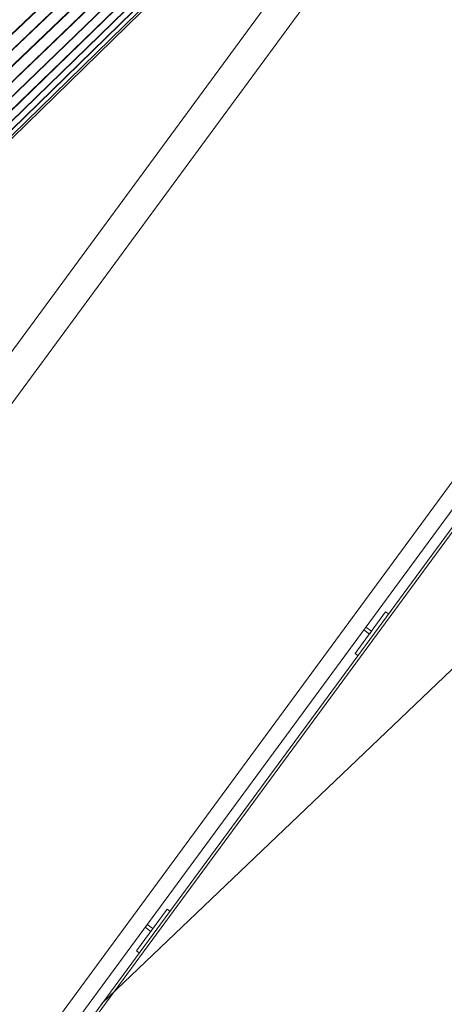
# Model space of a CAD drawing. Header units: metres. Extents: x 135583 to 135939, y 457896 to 458258.
# Tile 258 of 599: x 135778.98 to 135780.22, y 457943.4 to 457946.27. Entities that reach past the tile are written whole.
import ezdxf

# ---------------------------------------------------------------- set-up
doc = ezdxf.new("R2010")
doc.units = ezdxf.units.M
doc.linetypes.add('Hidden', pattern=[4, 2, -2])
doc.layers.add('NIEUWE INSTALLATIE', color=250, linetype='Continuous', lineweight=0)

msp = doc.modelspace()

# ---------------------------------------------------------------- linework, layer by layer
at = {"layer": 'NIEUWE INSTALLATIE'}
for p, q in [((135777.7613, 457945.0897), (135779.3533, 457946.6044)), ((135779.3542, 457946.6037), (135777.7622, 457945.089)), ((135777.7889, 457945.0643), (135779.3775, 457946.5822)), ((135779.3783, 457946.5814), (135777.7897, 457945.0635)), ((135777.8132, 457945.0356), (135779.3988, 457946.5571)), ((135779.3994, 457946.5562), (135777.8139, 457945.0347)), ((135777.8333, 457945.0047), (135779.4164, 457946.53)), ((135779.4169, 457946.529), (135777.8338, 457945.0038)), ((135777.8485, 457944.9725), (135779.4297, 457946.5018)), ((135779.4301, 457946.5009), (135777.8488, 457944.9716)), ((135777.8583, 457944.9402), (135779.4383, 457946.4735)), ((135779.4385, 457946.4726), (135777.8585, 457944.9393)), ((135777.8685, 457944.9148), (135779.442, 457946.4461)), ((135779.442, 457946.4452), (135777.869, 457944.9143)), ((135777.8823, 457944.9006), (135779.4405, 457946.4204)), ((135779.4403, 457946.4196), (135777.8826, 457944.9003)), ((135777.8917, 457944.8909), (135779.4339, 457946.3973)), ((135779.4336, 457946.3966), (135777.8919, 457944.8907)), ((135777.8957, 457944.8852), (135779.4225, 457946.3777)), ((135777.8958, 457944.8851), (135779.422, 457946.3771)), ((135779.7449, 457946.3733), (135778.4505, 457944.6115)), ((135778.5231, 457944.5582), (135779.8175, 457946.3201)), ((135780.8027, 457945.5422), (135777.9608, 457941.6739)), ((135780.5851, 457945.3918), (135778.0392, 457941.9265)), ((135778.0781, 457941.8979), (135780.624, 457945.3632)), ((135780.6482, 457945.3454), (135778.1023, 457941.8801)), ((135778.1088, 457941.8754), (135780.6547, 457945.3407)), ((135780.0481, 457944.5455), (135779.9593, 457944.4246)), ((135780.0562, 457944.5395), (135780.0481, 457944.5455)), ((135780.0067, 457944.4891), (135779.9901, 457944.5012)), ((135779.9842, 457944.4931), (135780.0007, 457944.481)), ((135780.0007, 457944.481), (135780.0067, 457944.4891)), ((135779.9593, 457944.4246), (135779.9674, 457944.4187)), ((135779.4116, 457943.6791), (135779.3228, 457943.5583)), ((135779.4197, 457943.6732), (135779.4116, 457943.6791)), ((135779.3702, 457943.6227), (135779.3536, 457943.6349)), ((135779.3477, 457943.6268), (135779.3643, 457943.6147)), ((135779.3643, 457943.6147), (135779.3702, 457943.6227)), ((135779.3228, 457943.5583), (135779.3309, 457943.5523))]:
    msp.add_line(p, q, dxfattribs=at)
at = {"layer": 'NIEUWE INSTALLATIE', "linetype": 'Hidden'}
msp.add_line((135779.2223, 457943.4045), (135782.5746, 457946.6076), dxfattribs=at)
msp.add_line((135779.2223, 457943.4045), (135782.5746, 457946.6076), dxfattribs=at)

doc.saveas('drawing.dxf')
